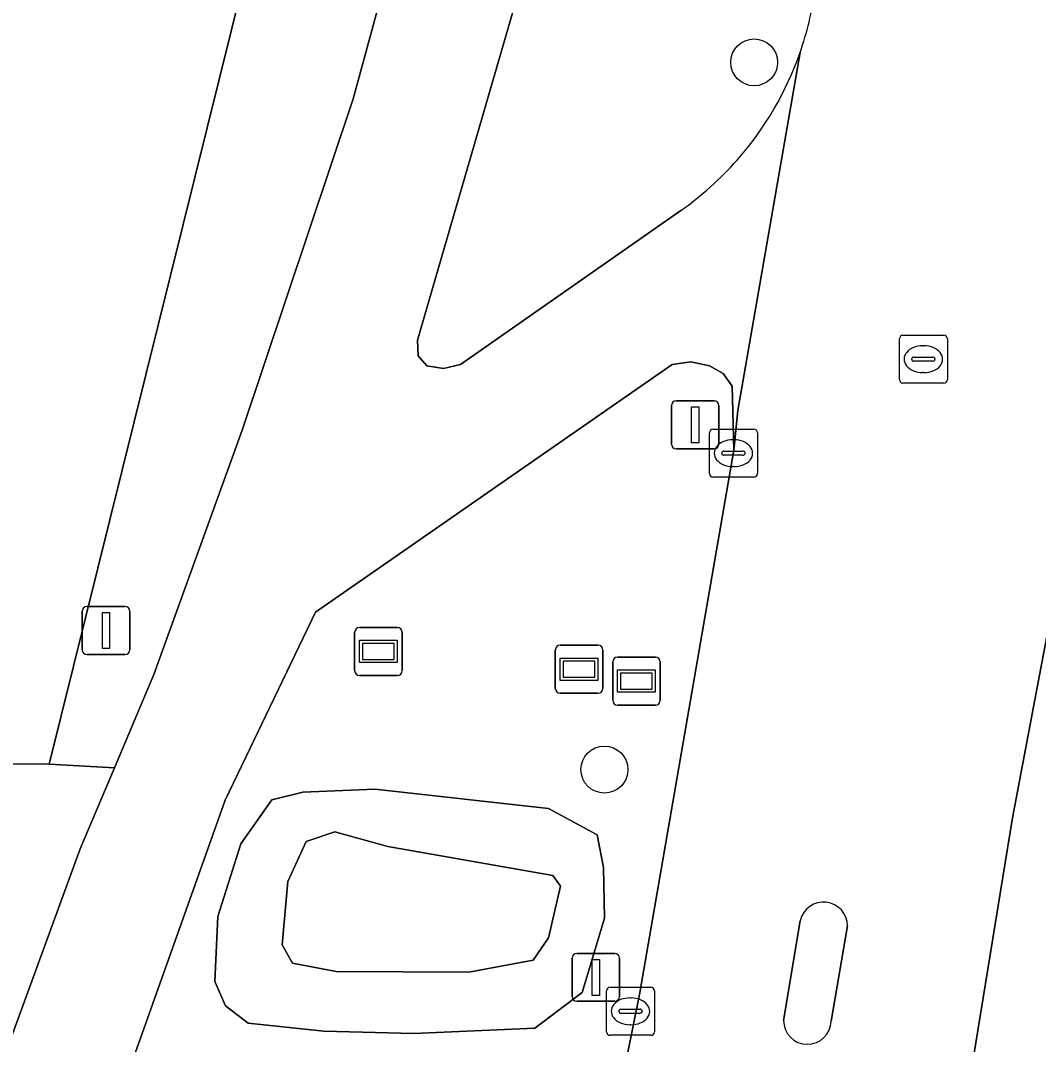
# Model space of a CAD drawing. Extents: x 156141 to 158132, y 385651 to 388333.
# Drawn here: x 156327.12 to 156348.35, y 386531.15 to 386552.49 of the extents above; entities that cross this region are included whole.
import ezdxf

# ---------------------------------------------------------------- set-up
doc = ezdxf.new("R2010")
doc.units = 0
for name, color, linetype in [('IMGEO_Berm_groen', 7, 'Continuous'), ('IMGEO_Boom', 7, 'Continuous'), ('IMGEO_Bouwland', 7, 'Continuous'), ('IMGEO_Fietspad_gesloten', 7, 'Continuous'), ('IMGEO_Groenvoorziening', 7, 'Continuous'), ('IMGEO_Informatiebord', 7, 'Continuous'), ('IMGEO_Kolk', 7, 'Continuous'), ('IMGEO_Lichtmast', 7, 'Continuous'), ('IMGEO_Rijbaan_lokaal_gesloten', 7, 'Continuous'), ('IMGEO_Rioolput', 7, 'Continuous'), ('IMGEO_Verkeersbordpaal', 7, 'Continuous'), ('IMGEO_Verkeerseiland_open', 7, 'Continuous'), ('IMGEO_Verklikker', 7, 'Continuous')]:
    doc.layers.add(name, color=color, linetype=linetype)

msp = doc.modelspace()

# ---------------------------------------------------------------- linework, layer by layer
at = {"layer": 'IMGEO_Berm_groen'}
for points in [[(156350.987, 386628.45), (156359.899, 386681.019), (156358.914, 386681.214), (156356.118, 386665.332), (156348.768, 386626.891), (156344.27, 386606.243), (156337.845, 386577.757), (156327.718, 386536.986), (156329.08, 386536.913), (156329.901, 386538.856), (156331.742, 386543.951), (156334.06, 386550.854), (156337.052, 386561.839), (156338.908, 386569.228), (156341.252, 386578.081), (156343.943, 386590.004), (156348.163, 386611.714)], [(156349.091, 386602.946), (156345.785, 386586.473), (156343.345, 386575.628), (156340.168, 386563.844), (156337.544, 386553.22), (156335.398, 386545.822), (156335.409, 386545.496), (156335.59, 386545.293), (156335.942, 386545.234), (156336.298, 386545.32), (156340.887, 386548.524)], [(156327.033, 386518.98), (156327.569, 386518.673), (156331.617, 386517.261), (156333.544, 386516.668), (156333.87, 386516.678), (156334.214, 386516.809), (156334.631, 386517.128), (156335.525, 386518.236), (156336.134, 386519.373), (156337.639, 386523.019), (156338.624, 386526.173), (156339.49, 386529.543), (156340.029, 386532.185), (156341.997, 386543.534), (156341.96, 386544.868), (156341.773, 386545.133), (156341.486, 386545.29), (156341.097, 386545.374), (156340.71, 386545.321), (156333.27, 386540.153), (156331.388, 386536.237), (156329, 386529.519), (156327.01, 386522.618)]]:
    msp.add_lwpolyline(points, dxfattribs=at)
for points in [[(156352.753, 386527.698), (156353.683, 386534.041), (156353.675, 386539.464), (156352.8, 386540.915), (156350.795, 386543.612), (156350.51, 386543.751), (156350.141, 386543.809), (156349.627, 386543.654), (156349.321, 386543.409), (156349.108, 386542.735), (156347.806, 386535.867), (156344.329, 386514.557), (156344.352, 386513.885), (156344.518, 386513.445), (156345.134, 386512.863), (156348.98, 386511.366), (156349.51, 386511.541), (156350.202, 386511.948), (156350.824, 386512.531), (156351.135, 386512.922), (156351.414, 386513.875), (156351.616, 386515.294)], [(156333.446, 386531.425), (156331.866, 386531.594), (156331.398, 386531.952), (156331.17, 386532.46), (156331.232, 386533.812), (156331.717, 386535.329), (156332.364, 386536.242), (156333.004, 386536.408), (156334.509, 386536.469), (156338.13, 386536.062), (156339.144, 386535.515), (156339.277, 386534.836), (156339.297, 386533.782), (156338.835, 386532.23), (156337.845, 386531.487), (156335.325, 386531.373)], [(156339.144, 386535.515), (156338.13, 386536.062), (156334.509, 386536.469), (156333.004, 386536.408), (156332.364, 386536.242), (156331.717, 386535.329), (156331.232, 386533.812), (156331.17, 386532.46), (156331.398, 386531.952), (156331.866, 386531.594), (156333.446, 386531.425), (156335.325, 386531.373), (156337.845, 386531.487), (156338.835, 386532.23), (156339.297, 386533.782), (156339.277, 386534.836)], [(156338.383, 386534.447), (156338.218, 386534.669), (156334.779, 386535.274), (156333.678, 386535.576), (156333.077, 386535.377), (156332.696, 386534.543), (156332.577, 386533.222), (156332.793, 386532.841), (156333.7, 386532.666), (156336.467, 386532.657), (156337.81, 386532.904), (156338.133, 386533.369)], [(156332.696, 386534.543), (156333.077, 386535.377), (156333.678, 386535.576), (156334.779, 386535.274), (156338.218, 386534.669), (156338.383, 386534.447), (156338.133, 386533.369), (156337.81, 386532.904), (156336.467, 386532.657), (156333.7, 386532.666), (156332.793, 386532.841), (156332.577, 386533.222)]]:
    msp.add_lwpolyline(points, close=True, dxfattribs=at)
for centre, radius, start, end in [((156337.044, 386554.026), 6.705, 340.8052, 352.0918), ((156336.999, 386554.046), 6.754, 318.5842, 340.7664), ((156336.698, 386554.386), 7.205, 305.5493, 318.1394)]:
    msp.add_arc(centre, radius, start, end, dxfattribs=at)
at = {"layer": 'IMGEO_Boom'}
for centre in [(156342.418, 386551.614), (156339.296, 386536.876)]:
    msp.add_circle(centre, 0.489, dxfattribs=at)
at = {"layer": 'IMGEO_Bouwland'}
msp.add_lwpolyline([(156298.424, 386578.759), (156299.096, 386571.593), (156300.523, 386561.055), (156301.816, 386553.654), (156301.952, 386551.718), (156300.78, 386542.538), (156302.98, 386534.895), (156309.604, 386537.043), (156314.236, 386537.081), (156327.718, 386536.986), (156337.845, 386577.757)], dxfattribs=at)
at = {"layer": 'IMGEO_Fietspad_gesloten'}
for points in [[(156348.163, 386611.714), (156343.943, 386590.004), (156341.252, 386578.081), (156338.908, 386569.228), (156337.052, 386561.839), (156334.06, 386550.854), (156331.742, 386543.951), (156329.901, 386538.856), (156329.08, 386536.913), (156328.367, 386535.225), (156326.447, 386529.996), (156325.935, 386528.385), (156324.936, 386524.744), (156324.596, 386523.924)], [(156340.887, 386548.524), (156336.298, 386545.32), (156335.942, 386545.234), (156335.59, 386545.293), (156335.409, 386545.496), (156335.398, 386545.822), (156337.544, 386553.22), (156340.168, 386563.844)], [(156327.01, 386522.618), (156329, 386529.519), (156331.388, 386536.237), (156333.27, 386540.153), (156340.71, 386545.321), (156341.097, 386545.374), (156341.486, 386545.29), (156341.773, 386545.133), (156341.96, 386544.868), (156341.997, 386543.534), (156342.076, 386544.36), (156343.376, 386551.821)]]:
    msp.add_lwpolyline(points, dxfattribs=at)
for centre, radius, start, end in [((156336.999, 386554.046), 6.754, 318.5842, 340.7664), ((156336.698, 386554.386), 7.205, 305.5493, 318.1394)]:
    msp.add_arc(centre, radius, start, end, dxfattribs=at)
at = {"layer": 'IMGEO_Groenvoorziening'}
msp.add_lwpolyline([(156324.596, 386523.924), (156324.936, 386524.744), (156325.935, 386528.385), (156326.447, 386529.996), (156328.367, 386535.225), (156329.08, 386536.913), (156327.718, 386536.986), (156314.236, 386537.081), (156309.604, 386537.043), (156302.98, 386534.895), (156300.78, 386542.538), (156301.952, 386551.718), (156301.606, 386551.306), (156300.28, 386551.079), (156300.198, 386551.075), (156298.812, 386551.003), (156297.818, 386551.756), (156295.883, 386563.923), (156294.043, 386576.864)], dxfattribs=at)
at = {"layer": 'IMGEO_Informatiebord'}
for p, q in [((156338.272, 386538.567), (156338.272, 386539.367)), ((156338.272, 386539.367), (156338.272, 386538.567)), ((156338.372, 386539.467), (156339.162, 386539.467)), ((156339.162, 386539.467), (156338.372, 386539.467)), ((156339.262, 386539.367), (156339.262, 386538.567)), ((156339.262, 386538.567), (156339.262, 386539.367)), ((156339.568, 386539.22), (156340.358, 386539.22)), ((156340.358, 386539.22), (156339.568, 386539.22)), ((156339.468, 386538.32), (156339.468, 386539.12)), ((156339.468, 386539.12), (156339.468, 386538.32)), ((156340.458, 386539.12), (156340.458, 386538.32)), ((156340.458, 386538.32), (156340.458, 386539.12)), ((156339.162, 386538.467), (156338.372, 386538.467)), ((156338.372, 386538.467), (156339.162, 386538.467)), ((156340.358, 386538.22), (156339.568, 386538.22)), ((156339.568, 386538.22), (156340.358, 386538.22))]:
    msp.add_line(p, q, dxfattribs=at)
for points in [[(156338.373, 386539.199), (156339.161, 386539.199), (156339.161, 386538.735), (156338.373, 386538.735), (156338.373, 386539.199)], [(156338.438, 386539.134), (156338.438, 386538.8), (156339.096, 386538.8), (156339.096, 386539.134), (156338.438, 386539.134)], [(156339.569, 386538.952), (156340.357, 386538.952), (156340.357, 386538.488), (156339.569, 386538.488), (156339.569, 386538.952)], [(156339.634, 386538.887), (156339.634, 386538.553), (156340.292, 386538.553), (156340.292, 386538.887), (156339.634, 386538.887)]]:
    msp.add_lwpolyline(points, dxfattribs=at)
for centre, start, end in [((156338.372, 386539.367), 90, 180), ((156338.372, 386539.367), 90, 180), ((156339.162, 386539.367), 0, 90), ((156339.162, 386539.367), 360, 90), ((156339.568, 386539.12), 90, 180), ((156339.568, 386539.12), 90, 180), ((156340.358, 386539.12), 0, 90), ((156340.358, 386539.12), 360, 90), ((156338.372, 386538.567), 180, 270), ((156338.372, 386538.567), 180, 270), ((156339.162, 386538.567), 270, 0), ((156339.162, 386538.567), 270, 0), ((156339.568, 386538.32), 180, 270), ((156339.568, 386538.32), 180, 270), ((156340.358, 386538.32), 270, 0), ((156340.358, 386538.32), 270, 0)]:
    msp.add_arc(centre, 0.1, start, end, dxfattribs=at)
at = {"layer": 'IMGEO_Kolk'}
for p, q in [((156341.485, 386543.043), (156341.485, 386543.895)), ((156341.56, 386543.969), (156342.412, 386543.969)), ((156342.486, 386543.895), (156342.486, 386543.043)), ((156341.973, 386543.749), (156341.998, 386543.749)), ((156341.744, 386543.463), (156341.744, 386543.475)), ((156342.182, 386543.426), (156341.784, 386543.426)), ((156341.787, 386543.512), (156342.185, 386543.512)), ((156342.228, 386543.475), (156342.228, 386543.463)), ((156341.996, 386543.189), (156341.971, 386543.189)), ((156342.412, 386542.969), (156341.56, 386542.969)), ((156339.413, 386532.338), (156340.265, 386532.338)), ((156339.338, 386531.412), (156339.338, 386532.264)), ((156339.826, 386532.118), (156339.851, 386532.118)), ((156340.339, 386532.264), (156340.339, 386531.412)), ((156339.597, 386531.832), (156339.597, 386531.844)), ((156340.035, 386531.795), (156339.637, 386531.795)), ((156339.64, 386531.881), (156340.038, 386531.881)), ((156340.081, 386531.844), (156340.081, 386531.832)), ((156339.849, 386531.558), (156339.824, 386531.558)), ((156340.265, 386531.338), (156339.413, 386531.338))]:
    msp.add_line(p, q, dxfattribs=at)
for points in [[(156341.485, 386543.043), (156341.485, 386543.895)], [(156341.56, 386543.969), (156342.412, 386543.969)], [(156342.486, 386543.895), (156342.486, 386543.043)], [(156342.412, 386542.969), (156341.56, 386542.969)], [(156339.413, 386532.338), (156340.265, 386532.338)], [(156339.338, 386531.412), (156339.338, 386532.264)], [(156340.339, 386532.264), (156340.339, 386531.412)], [(156340.265, 386531.338), (156339.413, 386531.338)]]:
    msp.add_lwpolyline(points, dxfattribs=at)
for centre, radius, start, end in [((156341.562, 386543.893), 0.0765, 91.552, 178.448), ((156341.562, 386543.893), 0.0765, 91.552, 178.448), ((156342.41, 386543.893), 0.0765, 1.552, 88.448), ((156342.41, 386543.893), 0.0765, 1.552, 88.448), ((156341.784, 386543.472), 0.0403, 85.8775, 175.7526), ((156341.781, 386543.462), 0.0366, 178.938, 274.7102), ((156342.185, 386543.469), 0.043, 264.8664, 352.4533), ((156342.189, 386543.474), 0.0386, 1.7309, 96.639), ((156341.562, 386543.045), 0.0765, 181.552, 268.448), ((156341.562, 386543.045), 0.0765, 181.552, 268.448), ((156342.41, 386543.045), 0.0765, 271.552, 358.448), ((156342.41, 386543.045), 0.0765, 271.552, 358.448), ((156339.415, 386532.262), 0.0765, 91.552, 178.448), ((156339.415, 386532.262), 0.0765, 91.552, 178.448), ((156340.263, 386532.262), 0.0765, 1.552, 88.448), ((156340.263, 386532.262), 0.0765, 1.552, 88.448), ((156339.637, 386531.841), 0.0403, 85.8775, 175.7526), ((156339.634, 386531.831), 0.0366, 178.938, 274.7102), ((156340.038, 386531.838), 0.043, 264.8664, 352.4533), ((156340.042, 386531.843), 0.0386, 1.7309, 96.639), ((156339.415, 386531.414), 0.0765, 181.552, 268.448), ((156339.415, 386531.414), 0.0765, 181.552, 268.448), ((156340.263, 386531.414), 0.0765, 271.552, 358.448), ((156340.263, 386531.414), 0.0765, 271.552, 358.448)]:
    msp.add_arc(centre, radius, start, end, dxfattribs=at)
for centre, major_axis, ratio, start_param, end_param in [((156341.972, 386543.469), (-0.387, 0.002), 0.722429, 4.712389, 7.853982), ((156341.997, 386543.469), (-0.39, 0.002), 0.717154, 1.570796, 4.712389), ((156339.825, 386531.838), (-0.387, 0.002), 0.722429, 4.712389, 7.853982), ((156339.85, 386531.838), (-0.39, 0.002), 0.717154, 1.570796, 4.712389)]:
    msp.add_ellipse(centre, major_axis=major_axis, ratio=ratio, start_param=start_param, end_param=end_param, dxfattribs=at)
at = {"layer": 'IMGEO_Lichtmast'}
for p, q in [((156338.721, 386533.046), (156339.511, 386533.046)), ((156339.511, 386533.046), (156338.721, 386533.046)), ((156338.621, 386532.146), (156338.621, 386532.946)), ((156338.621, 386532.946), (156338.621, 386532.146)), ((156339.611, 386532.946), (156339.611, 386532.146)), ((156339.611, 386532.146), (156339.611, 386532.946)), ((156339.511, 386532.046), (156338.721, 386532.046)), ((156338.721, 386532.046), (156339.511, 386532.046))]:
    msp.add_line(p, q, dxfattribs=at)
msp.add_lwpolyline([(156339.041, 386532.921), (156339.191, 386532.921), (156339.191, 386532.171), (156339.041, 386532.171), (156339.041, 386532.921)], dxfattribs=at)
for centre, start, end in [((156338.721, 386532.946), 90, 180), ((156338.721, 386532.946), 90, 180), ((156339.511, 386532.946), 0, 90), ((156339.511, 386532.946), 360, 90), ((156338.721, 386532.146), 180, 270), ((156338.721, 386532.146), 180, 270), ((156339.511, 386532.146), 270, 0), ((156339.511, 386532.146), 270, 0)]:
    msp.add_arc(centre, 0.1, start, end, dxfattribs=at)
at = {"layer": 'IMGEO_Rijbaan_lokaal_gesloten'}
for points in [[(156343.376, 386551.821), (156342.076, 386544.36), (156341.997, 386543.534), (156340.029, 386532.185), (156339.49, 386529.543), (156338.624, 386526.173), (156337.639, 386523.019), (156336.134, 386519.373), (156335.525, 386518.236), (156334.631, 386517.128), (156334.214, 386516.809), (156338.735, 386515.452), (156340.293, 386519.163)], [(156341.288, 386518.903), (156340.111, 386514.946), (156344.153, 386513.518), (156344.329, 386514.557), (156347.806, 386535.867), (156349.108, 386542.735), (156349.321, 386543.409), (156350.174, 386549.299)], [(156343.032, 386531.646), (156343.38, 386533.727)], [(156344.365, 386533.618), (156344.026, 386531.635)]]:
    msp.add_lwpolyline(points, dxfattribs=at)
for centre, radius, start, end in [((156337.044, 386554.026), 6.705, 340.8052, 352.0918), ((156343.866, 386533.617), 0.499, 0.0689, 167.3018), ((156343.529, 386531.647), 0.497, 180.1208, 358.6112)]:
    msp.add_arc(centre, radius, start, end, dxfattribs=at)
at = {"layer": 'IMGEO_Rioolput'}
for p, q in [((156345.446, 386545.003), (156345.446, 386545.855)), ((156345.521, 386545.929), (156346.373, 386545.929)), ((156346.447, 386545.855), (156346.447, 386545.003)), ((156345.934, 386545.709), (156345.959, 386545.709)), ((156345.705, 386545.423), (156345.705, 386545.435)), ((156346.143, 386545.386), (156345.745, 386545.386)), ((156345.748, 386545.472), (156346.146, 386545.472)), ((156346.189, 386545.435), (156346.189, 386545.423)), ((156345.957, 386545.149), (156345.932, 386545.149)), ((156346.373, 386544.929), (156345.521, 386544.929))]:
    msp.add_line(p, q, dxfattribs=at)
for points in [[(156345.446, 386545.003), (156345.446, 386545.855)], [(156345.521, 386545.929), (156346.373, 386545.929)], [(156346.447, 386545.855), (156346.447, 386545.003)], [(156346.373, 386544.929), (156345.521, 386544.929)]]:
    msp.add_lwpolyline(points, dxfattribs=at)
for centre, radius, start, end in [((156345.523, 386545.853), 0.0765, 91.552, 178.448), ((156345.523, 386545.853), 0.0765, 91.552, 178.448), ((156346.371, 386545.853), 0.0765, 1.552, 88.448), ((156346.371, 386545.853), 0.0765, 1.552, 88.448), ((156345.745, 386545.432), 0.0403, 85.8775, 175.7526), ((156345.742, 386545.422), 0.0366, 178.938, 274.7102), ((156346.146, 386545.429), 0.043, 264.8664, 352.4533), ((156346.15, 386545.434), 0.0386, 1.7309, 96.639), ((156345.523, 386545.005), 0.0765, 181.552, 268.448), ((156345.523, 386545.005), 0.0765, 181.552, 268.448), ((156346.371, 386545.005), 0.0765, 271.552, 358.448), ((156346.371, 386545.005), 0.0765, 271.552, 358.448)]:
    msp.add_arc(centre, radius, start, end, dxfattribs=at)
for centre, major_axis, ratio, start_param, end_param in [((156345.933, 386545.429), (-0.387, 0.002), 0.722429, 4.712389, 7.853982), ((156345.958, 386545.429), (-0.39, 0.002), 0.717154, 1.570796, 4.712389)]:
    msp.add_ellipse(centre, major_axis=major_axis, ratio=ratio, start_param=start_param, end_param=end_param, dxfattribs=at)
at = {"layer": 'IMGEO_Verkeersbordpaal'}
for p, q in [((156340.792, 386544.56), (156341.582, 386544.56)), ((156341.582, 386544.56), (156340.792, 386544.56)), ((156340.692, 386543.66), (156340.692, 386544.46)), ((156340.692, 386544.46), (156340.692, 386543.66)), ((156341.682, 386544.46), (156341.682, 386543.66)), ((156341.682, 386543.66), (156341.682, 386544.46)), ((156341.582, 386543.56), (156340.792, 386543.56)), ((156340.792, 386543.56), (156341.582, 386543.56)), ((156328.508, 386540.274), (156329.298, 386540.274)), ((156329.298, 386540.274), (156328.508, 386540.274)), ((156328.408, 386539.374), (156328.408, 386540.174)), ((156328.408, 386540.174), (156328.408, 386539.374)), ((156329.398, 386540.174), (156329.398, 386539.374)), ((156329.398, 386539.374), (156329.398, 386540.174)), ((156329.298, 386539.274), (156328.508, 386539.274)), ((156328.508, 386539.274), (156329.298, 386539.274))]:
    msp.add_line(p, q, dxfattribs=at)
for points in [[(156341.112, 386544.435), (156341.262, 386544.435), (156341.262, 386543.685), (156341.112, 386543.685), (156341.112, 386544.435)], [(156328.828, 386540.149), (156328.978, 386540.149), (156328.978, 386539.399), (156328.828, 386539.399), (156328.828, 386540.149)]]:
    msp.add_lwpolyline(points, dxfattribs=at)
for centre, start, end in [((156340.792, 386544.46), 90, 180), ((156340.792, 386544.46), 90, 180), ((156341.582, 386544.46), 0, 90), ((156341.582, 386544.46), 360, 90), ((156340.792, 386543.66), 180, 270), ((156340.792, 386543.66), 180, 270), ((156341.582, 386543.66), 270, 0), ((156341.582, 386543.66), 270, 0), ((156328.508, 386540.174), 90, 180), ((156328.508, 386540.174), 90, 180), ((156329.298, 386540.174), 0, 90), ((156329.298, 386540.174), 360, 90), ((156328.508, 386539.374), 180, 270), ((156328.508, 386539.374), 180, 270), ((156329.298, 386539.374), 270, 0), ((156329.298, 386539.374), 270, 0)]:
    msp.add_arc(centre, 0.1, start, end, dxfattribs=at)
at = {"layer": 'IMGEO_Verkeerseiland_open'}
for points in [[(156343.38, 386533.727), (156343.032, 386531.646)], [(156344.026, 386531.635), (156344.365, 386533.618)]]:
    msp.add_lwpolyline(points, dxfattribs=at)
for centre, radius, start, end in [((156343.866, 386533.617), 0.499, 0.0689, 167.3018), ((156343.529, 386531.647), 0.497, 180.1208, 358.6112)]:
    msp.add_arc(centre, radius, start, end, dxfattribs=at)
at = {"layer": 'IMGEO_Verklikker'}
for p, q in [((156334.188, 386539.838), (156334.978, 386539.838)), ((156334.978, 386539.838), (156334.188, 386539.838)), ((156334.088, 386538.938), (156334.088, 386539.738)), ((156334.088, 386539.738), (156334.088, 386538.938)), ((156335.078, 386539.738), (156335.078, 386538.938)), ((156335.078, 386538.938), (156335.078, 386539.738)), ((156334.978, 386538.838), (156334.188, 386538.838)), ((156334.188, 386538.838), (156334.978, 386538.838))]:
    msp.add_line(p, q, dxfattribs=at)
for points in [[(156334.189, 386539.57), (156334.977, 386539.57), (156334.977, 386539.106), (156334.189, 386539.106), (156334.189, 386539.57)], [(156334.254, 386539.505), (156334.254, 386539.171), (156334.912, 386539.171), (156334.912, 386539.505), (156334.254, 386539.505)]]:
    msp.add_lwpolyline(points, dxfattribs=at)
for centre, start, end in [((156334.188, 386539.738), 90, 180), ((156334.188, 386539.738), 90, 180), ((156334.978, 386539.738), 0, 90), ((156334.978, 386539.738), 360, 90), ((156334.188, 386538.938), 180, 270), ((156334.188, 386538.938), 180, 270), ((156334.978, 386538.938), 270, 0), ((156334.978, 386538.938), 270, 0)]:
    msp.add_arc(centre, 0.1, start, end, dxfattribs=at)

doc.saveas('drawing.dxf')
